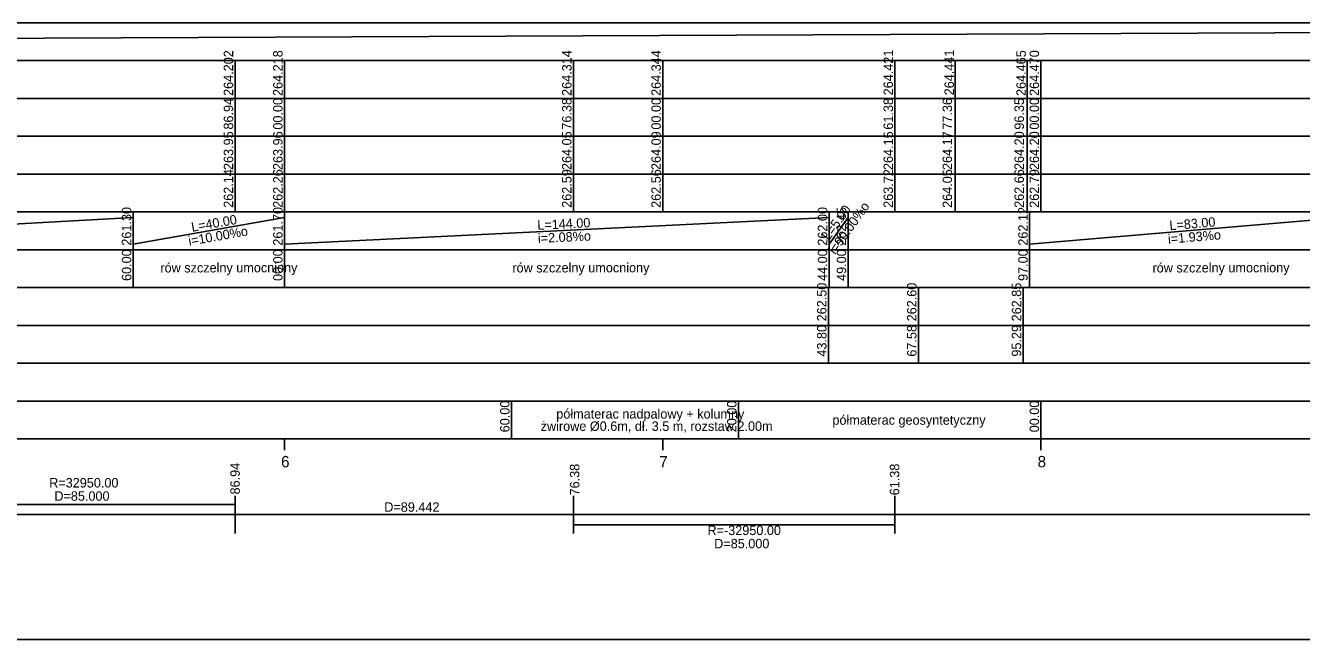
# Model space of a CAD drawing. Extents: x 6445630 to 6518227, y 5499240 to 5511716.
# Drawn here: x 6461762.8 to 6462100.1, y 5508418.3 to 5508580.5 of the extents above; entities that cross this region are included whole.
import ezdxf

# ---------------------------------------------------------------- set-up
doc = ezdxf.new("R2010")
doc.units = 0
for name, color, linetype in [('TOR_PROF-opisy pomocnicze', 7, 'Continuous'), ('TOR_PROF-tabelka-geometria T1', 7, 'Continuous'), ('TOR_PROF-tabelka-kilometracja', 7, 'Continuous'), ('TOR_PROF-tabelka-odleglosci T1', 7, 'Continuous'), ('TOR_PROF-tabelka-pochylenia proj T1', 7, 'Continuous'), ('TOR_PROF-tabelka-rodzaj rowu T1', 7, 'Continuous'), ('TOR_PROF-tabelka-rodzaj rurociagow T1', 7, 'Continuous'), ('TOR_PROF-tabelka-rowyT1', 7, 'Continuous'), ('TOR_PROF-tabelka-rurociagi T1', 7, 'Continuous'), ('TOR_PROF-tabelka-rzedne istn T1', 7, 'Continuous'), ('TOR_PROF-tabelka-rzedne proj T1', 7, 'Continuous'), ('TOR_PROF-tabelka-teren istniejacy T1', 7, 'Continuous'), ('TOR_PROF-tabelka-warstwa ochronna T1', 7, 'Continuous'), ('TOR_PROF-warstwa ochronna', 7, 'Continuous'), ('TOR_RAMKI-MASKA WYCIECIA', 7, 'Continuous')]:
    doc.layers.add(name, color=color, linetype=linetype)

msp = doc.modelspace()

# ---------------------------------------------------------------- linework, layer by layer
at = {"layer": 'TOR_PROF-tabelka-geometria T1'}
for points in [[(6461818.15, 5508446.29), (6461818.15, 5508456.29)], [(6461907.6, 5508446.29), (6461907.6, 5508456.29)], [(6461992.6, 5508446.29), (6461992.6, 5508456.29)], [(6460674.08, 5508451.29), (6461733.15, 5508451.29), (6461733.15, 5508453.96), (6461818.15, 5508453.96), (6461818.15, 5508451.29), (6461907.6, 5508451.29), (6461907.6, 5508448.62), (6461992.6, 5508448.62), (6461992.6, 5508451.29), (6462728.4, 5508451.29)], [(6452331.21, 5508451.29), (6462731.21, 5508451.29)]]:
    msp.add_lwpolyline(points, dxfattribs=at)
at = {"layer": 'TOR_PROF-tabelka-kilometracja'}
for points in [[(6461831.21, 5508468.29), (6461831.21, 5508471.29)], [(6461931.21, 5508468.29), (6461931.21, 5508471.29)], [(6462031.21, 5508468.29), (6462031.21, 5508471.29)]]:
    msp.add_lwpolyline(points, dxfattribs=at)
at = {"layer": 'TOR_PROF-tabelka-odleglosci T1'}
msp.add_lwpolyline([(6452331.21, 5508551.29), (6462731.21, 5508551.29), (6462731.21, 5508561.29), (6452331.21, 5508561.29)], close=True, dxfattribs=at)
for points in [[(6461818.15, 5508551.29), (6461818.15, 5508561.29)], [(6461831.21, 5508551.29), (6461831.21, 5508561.29)], [(6461907.6, 5508551.29), (6461907.6, 5508561.29)], [(6461931.21, 5508551.29), (6461931.21, 5508561.29)], [(6461992.6, 5508551.29), (6461992.6, 5508561.29)], [(6462008.57, 5508551.29), (6462008.57, 5508561.29)], [(6462027.56, 5508551.29), (6462027.56, 5508561.29)], [(6462031.21, 5508551.29), (6462031.21, 5508561.29)]]:
    msp.add_lwpolyline(points, dxfattribs=at)
at = {"layer": 'TOR_PROF-tabelka-pochylenia proj T1'}
msp.add_lwpolyline([(6452331.21, 5508571.29), (6462731.21, 5508571.29), (6462731.21, 5508581.29), (6452331.21, 5508581.29)], close=True, dxfattribs=at)
msp.add_lwpolyline([(6460751.21, 5508572.79), (6462357.21, 5508579.79)], dxfattribs=at)
at = {"layer": 'TOR_PROF-tabelka-rodzaj rowu T1'}
for points in [[(6452331.21, 5508511.29), (6462731.21, 5508511.29), (6462731.21, 5508521.29), (6452331.21, 5508521.29)], [(6452331.21, 5508511.29), (6462731.21, 5508511.29), (6462731.21, 5508521.29), (6452331.21, 5508521.29)], [(6452331.21, 5508491.29), (6462731.21, 5508491.29), (6462731.21, 5508501.29), (6452331.21, 5508501.29)]]:
    msp.add_lwpolyline(points, close=True, dxfattribs=at)
for points in [[(6461791.21, 5508511.29), (6461791.21, 5508521.29)], [(6461831.21, 5508511.29), (6461831.21, 5508521.29)], [(6461975.21, 5508511.29), (6461975.21, 5508521.29)], [(6461980.21, 5508511.29), (6461980.21, 5508521.29)], [(6462028.21, 5508511.29), (6462028.21, 5508521.29)], [(6461975.01, 5508491.29), (6461975.01, 5508501.29)], [(6461998.8, 5508491.29), (6461998.8, 5508501.29)], [(6462026.5, 5508491.29), (6462026.5, 5508501.29)]]:
    msp.add_lwpolyline(points, dxfattribs=at)
at = {"layer": 'TOR_PROF-tabelka-rowyT1'}
msp.add_lwpolyline([(6452331.21, 5508521.29), (6462731.21, 5508521.29), (6462731.21, 5508531.29), (6452331.21, 5508531.29)], close=True, dxfattribs=at)
msp.add_lwpolyline([(6452331.21, 5508521.29), (6462731.21, 5508521.29), (6462731.21, 5508531.29), (6452331.21, 5508531.29)], close=True, dxfattribs=at)
msp.add_lwpolyline([(6452331.21, 5508521.29), (6462731.21, 5508521.29), (6462731.21, 5508531.29), (6452331.21, 5508531.29)], close=True, dxfattribs=at)
for points in [[(6461664.19, 5508522.79), (6461791.21, 5508529.79)], [(6461791.21, 5508521.29), (6461791.21, 5508531.29)], [(6461791.21, 5508522.79), (6461831.21, 5508529.79)], [(6461831.21, 5508521.29), (6461831.21, 5508531.29)], [(6461831.21, 5508522.79), (6461975.21, 5508529.79)], [(6461975.21, 5508521.29), (6461975.21, 5508531.29)], [(6461975.21, 5508522.79), (6461980.21, 5508529.79)], [(6461980.21, 5508521.29), (6461980.21, 5508531.29)], [(6462028.21, 5508521.29), (6462028.21, 5508531.29)], [(6462028.21, 5508522.79), (6462111.21, 5508529.79)]]:
    msp.add_lwpolyline(points, dxfattribs=at)
at = {"layer": 'TOR_PROF-tabelka-rurociagi T1'}
msp.add_lwpolyline([(6452331.21, 5508501.29), (6462731.21, 5508501.29), (6462731.21, 5508511.29), (6452331.21, 5508511.29)], close=True, dxfattribs=at)
for points in [[(6461975.01, 5508501.29), (6461975.01, 5508511.29)], [(6461998.8, 5508501.29), (6461998.8, 5508511.29)], [(6462026.5, 5508501.29), (6462026.5, 5508511.29)]]:
    msp.add_lwpolyline(points, dxfattribs=at)
at = {"layer": 'TOR_PROF-tabelka-rzedne istn T1'}
msp.add_lwpolyline([(6452331.21, 5508541.29), (6462731.21, 5508541.29), (6462731.21, 5508551.29), (6452331.21, 5508551.29)], close=True, dxfattribs=at)
for points in [[(6461818.15, 5508541.29), (6461818.15, 5508551.29)], [(6461831.21, 5508541.29), (6461831.21, 5508551.29)], [(6461907.6, 5508541.29), (6461907.6, 5508551.29)], [(6461931.21, 5508541.29), (6461931.21, 5508551.29)], [(6461992.6, 5508541.29), (6461992.6, 5508551.29)], [(6462008.57, 5508541.29), (6462008.57, 5508551.29)], [(6462027.56, 5508541.29), (6462027.56, 5508551.29)], [(6462031.21, 5508541.29), (6462031.21, 5508551.29)], [(6461818.15, 5508531.29), (6461818.15, 5508541.29)], [(6461818.15, 5508531.29), (6461818.15, 5508541.29)], [(6461818.15, 5508531.29), (6461818.15, 5508541.29)], [(6461818.15, 5508531.29), (6461818.15, 5508541.29)], [(6461831.21, 5508531.29), (6461831.21, 5508541.29)], [(6461831.21, 5508531.29), (6461831.21, 5508541.29)], [(6461831.21, 5508531.29), (6461831.21, 5508541.29)], [(6461831.21, 5508531.29), (6461831.21, 5508541.29)], [(6461907.6, 5508531.29), (6461907.6, 5508541.29)], [(6461907.6, 5508531.29), (6461907.6, 5508541.29)], [(6461907.6, 5508531.29), (6461907.6, 5508541.29)], [(6461907.6, 5508531.29), (6461907.6, 5508541.29)], [(6461931.21, 5508531.29), (6461931.21, 5508541.29)], [(6461931.21, 5508531.29), (6461931.21, 5508541.29)], [(6461931.21, 5508531.29), (6461931.21, 5508541.29)], [(6461931.21, 5508531.29), (6461931.21, 5508541.29)], [(6461992.6, 5508531.29), (6461992.6, 5508541.29)], [(6461992.6, 5508531.29), (6461992.6, 5508541.29)], [(6461992.6, 5508531.29), (6461992.6, 5508541.29)], [(6461992.6, 5508531.29), (6461992.6, 5508541.29)], [(6462008.57, 5508531.29), (6462008.57, 5508541.29)], [(6462027.56, 5508531.29), (6462027.56, 5508541.29)], [(6462031.21, 5508531.29), (6462031.21, 5508541.29)], [(6462031.21, 5508531.29), (6462031.21, 5508541.29)], [(6462031.21, 5508531.29), (6462031.21, 5508541.29)], [(6462031.21, 5508531.29), (6462031.21, 5508541.29)]]:
    msp.add_lwpolyline(points, dxfattribs=at)
at = {"layer": 'TOR_PROF-tabelka-rzedne proj T1'}
msp.add_lwpolyline([(6452331.21, 5508561.29), (6462731.21, 5508561.29), (6462731.21, 5508571.29), (6452331.21, 5508571.29)], close=True, dxfattribs=at)
for points in [[(6461818.15, 5508561.29), (6461818.15, 5508571.29)], [(6461831.21, 5508561.29), (6461831.21, 5508571.29)], [(6461907.6, 5508561.29), (6461907.6, 5508571.29)], [(6461931.21, 5508561.29), (6461931.21, 5508571.29)], [(6461992.6, 5508561.29), (6461992.6, 5508571.29)], [(6462008.57, 5508561.29), (6462008.57, 5508571.29)], [(6462027.56, 5508561.29), (6462027.56, 5508571.29)], [(6462031.21, 5508561.29), (6462031.21, 5508571.29)]]:
    msp.add_lwpolyline(points, dxfattribs=at)
at = {"layer": 'TOR_PROF-tabelka-teren istniejacy T1'}
msp.add_lwpolyline([(6452331.21, 5508531.29), (6462731.21, 5508531.29), (6462731.21, 5508541.29), (6452331.21, 5508541.29)], close=True, dxfattribs=at)
msp.add_lwpolyline([(6452331.21, 5508531.29), (6462731.21, 5508531.29), (6462731.21, 5508541.29), (6452331.21, 5508541.29)], close=True, dxfattribs=at)
msp.add_lwpolyline([(6452331.21, 5508531.29), (6462731.21, 5508531.29), (6462731.21, 5508541.29), (6452331.21, 5508541.29)], close=True, dxfattribs=at)
msp.add_lwpolyline([(6452331.21, 5508531.29), (6462731.21, 5508531.29), (6462731.21, 5508541.29), (6452331.21, 5508541.29)], close=True, dxfattribs=at)
at = {"layer": 'TOR_PROF-tabelka-warstwa ochronna T1'}
msp.add_lwpolyline([(6452331.21, 5508481.29), (6462731.21, 5508481.29), (6462731.21, 5508491.29), (6452331.21, 5508491.29)], close=True, dxfattribs=at)
at = {"layer": 'TOR_PROF-warstwa ochronna'}
msp.add_lwpolyline([(6452331.21, 5508471.29), (6462731.21, 5508471.29), (6462731.21, 5508481.29), (6452331.21, 5508481.29)], close=True, dxfattribs=at)
for points in [[(6461891.21, 5508471.29), (6461891.21, 5508481.29)], [(6461951.21, 5508471.29), (6461951.21, 5508481.29)], [(6462031.21, 5508471.29), (6462031.21, 5508481.29)]]:
    msp.add_lwpolyline(points, dxfattribs=at)
at = {"layer": 'TOR_RAMKI-MASKA WYCIECIA'}
msp.add_lwpolyline([(6460741.75, 5508418.29), (6462761.75, 5508418.29), (6462761.75, 5508705.29), (6460741.75, 5508705.29)], close=True, dxfattribs=at)

# ---------------------------------------------------------------- texts
at = {"layer": 'TOR_PROF-opisy pomocnicze'}
for s, p in [('86.94', (6461819.4, 5508456.61)), ('76.38', (6461909.18, 5508456.35))]:
    msp.add_text(s, height=2.5, rotation=90, dxfattribs=at).set_placement(p)
at = {"layer": 'TOR_PROF-tabelka-geometria T1'}
for s, p in [('R=32950.00', (6461769.01, 5508458.45)), ('D=85.000', (6461770.37, 5508454.95)), ('D=89.442', (6461857.6, 5508452.04)), ('R=-32950.00', (6461943.05, 5508445.88)), ('D=85.000', (6461944.82, 5508442.38))]:
    msp.add_text(s, height=2.5, dxfattribs=at).set_placement(p)
at = {"layer": 'TOR_PROF-tabelka-kilometracja'}
for s, p in [('6', (6461830.32, 5508463.79)), ('7', (6461930.32, 5508463.79)), ('8', (6462030.32, 5508463.79))]:
    msp.add_text(s, height=3, dxfattribs=at).set_placement(p)
at = {"layer": 'TOR_PROF-tabelka-odleglosci T1'}
for s, p in [('86.94', (6461817.65, 5508553.04)), ('00.00', (6461830.71, 5508553.03)), ('76.38', (6461907.1, 5508553.02)), ('00.00', (6461930.71, 5508553.03)), ('61.38', (6461992.1, 5508553.02)), ('77.36', (6462007.71, 5508553.02)), ('96.35', (6462026.71, 5508553.02)), ('00.00', (6462030.71, 5508553.03)), ('61.38', (6461993.77, 5508456.39))]:
    msp.add_text(s, height=2.5, rotation=90, dxfattribs=at).set_placement(p)
at = {"layer": 'TOR_PROF-tabelka-rodzaj rowu T1'}
for s, p in [('60.00', (6461790.71, 5508513.04)), ('00.00', (6461830.71, 5508513.04)), ('44.00', (6461974.71, 5508513.04)), ('49.00', (6461979.71, 5508513.04)), ('97.00', (6462027.71, 5508513.04))]:
    msp.add_text(s, height=2.5, rotation=90, dxfattribs=at).set_placement(p)
at = {"layer": 'TOR_PROF-tabelka-rodzaj rurociagow T1'}
for s, p in [('43.80', (6461974.51, 5508493.04)), ('67.58', (6461998.3, 5508493.03)), ('95.29', (6462026, 5508493.04))]:
    msp.add_text(s, height=2.5, rotation=90, dxfattribs=at).set_placement(p)
at = {"layer": 'TOR_PROF-tabelka-rowyT1'}
for s, rotation, p in [('L=5.00', 54.4623, (6461975.15, 5508523.56)), ('i=90.00%o', 54.4623, (6461976.8, 5508519.85)), ('261.30', 90, (6461790.71, 5508522.36)), ('L=40.00', 9.9262, (6461806.8, 5508526.02)), ('261.70', 90, (6461830.71, 5508522.36)), ('L=144.00', 2.783, (6461898.12, 5508526.54)), ('262.00', 90, (6461974.71, 5508522.36)), ('262.45', 90, (6461979.71, 5508522.35)), ('262.12', 90, (6462027.71, 5508522.36)), ('L=83.00', 4.8208, (6462065.29, 5508526.42)), ('i=10.00%o', 9.9262, (6461806.04, 5508522.34)), ('i=2.08%o', 2.783, (6461898.27, 5508523.05)), ('i=1.93%o', 4.8208, (6462064.89, 5508522.87)), ('rów szczelny umocniony', 0.087, (6461798.41, 5508515.27)), ('rów szczelny umocniony', 0.087, (6461891.47, 5508515.27)), ('rów szczelny umocniony', 0.087, (6462060.71, 5508515.27))]:
    msp.add_text(s, height=2.5, rotation=rotation, dxfattribs=at).set_placement(p)
at = {"layer": 'TOR_PROF-tabelka-rurociagi T1'}
for s, p in [('262.50', (6461974.51, 5508502.36)), ('262.60', (6461998.3, 5508502.36)), ('262.85', (6462026, 5508502.35))]:
    msp.add_text(s, height=2.5, rotation=90, dxfattribs=at).set_placement(p)
at = {"layer": 'TOR_PROF-tabelka-rzedne istn T1'}
for s, p in [('263.95', (6461817.65, 5508542.35)), ('263.96', (6461830.71, 5508542.35)), ('264.05', (6461907.1, 5508542.35)), ('264.09', (6461930.71, 5508542.36)), ('264.15', (6461992.1, 5508542.35)), ('264.17', (6462007.71, 5508542.36)), ('264.20', (6462026.71, 5508542.36)), ('264.20', (6462030.71, 5508542.36)), ('262.14', (6461817.65, 5508532.36)), ('262.26', (6461830.71, 5508532.35)), ('262.59', (6461907.1, 5508532.36)), ('262.56', (6461930.71, 5508532.35)), ('263.72', (6461992.1, 5508532.36)), ('264.05', (6462007.71, 5508532.35)), ('262.66', (6462026.71, 5508532.35)), ('262.79', (6462030.71, 5508532.36))]:
    msp.add_text(s, height=2.5, rotation=90, dxfattribs=at).set_placement(p)
at = {"layer": 'TOR_PROF-tabelka-rzedne proj T1'}
for s, p in [('264.202', (6461817.65, 5508561.93)), ('264.218', (6461830.71, 5508561.92)), ('264.314', (6461907.1, 5508561.93)), ('264.344', (6461930.71, 5508561.93)), ('264.421', (6461992.1, 5508562.09)), ('264.441', (6462008.21, 5508562.09)), ('264.465', (6462027.21, 5508561.92)), ('264.470', (6462030.71, 5508561.93))]:
    msp.add_text(s, height=2.5, rotation=90, dxfattribs=at).set_placement(p)
at = {"layer": 'TOR_PROF-warstwa ochronna'}
for s, rotation, p in [('60.00', 90, (6461890.71, 5508473.04)), ('półmaterac nadpalowy + kolumny ', 360, (6461903.08, 5508476.66)), ('20.00', 90, (6461950.71, 5508473.04)), ('00.00', 90, (6462030.71, 5508473.04)), ('żwirowe Ø0.6m, dł. 3.5 m, rozstaw 2.00m', 360, (6461898.95, 5508473.42)), ('półmaterac geosyntetyczny', 360, (6461976.08, 5508475.04))]:
    msp.add_text(s, height=2.5, rotation=rotation, dxfattribs=at).set_placement(p)

doc.saveas('drawing.dxf')
